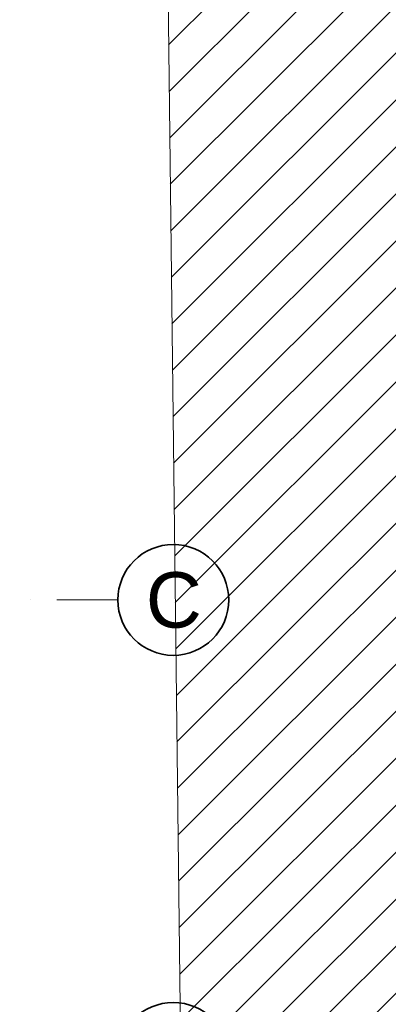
# Model space of a CAD drawing. Header units: millimetres. Extents: x -1465 to 393277, y -3788 to 454312.
# Tile 280 of 656: x 39296 to 41290, y 152089 to 157421. Entities that reach past the tile are written whole.
import ezdxf

# ---------------------------------------------------------------- set-up
doc = ezdxf.new("R2010")
doc.units = ezdxf.units.MM
doc.linetypes.add('Kropki i Kreski', pattern=[6.702778, 3.527778, -1.763889, 0, -1.411111])
doc.layers.add('Konstrukcja - Siatka mod', color=8, linetype='Continuous')
doc.styles.add('STYL_AUTOMATYCZNY_1', font='ARIALN.TTF')

msp = doc.modelspace()

# ---------------------------------------------------------------- hatches: boundary and pattern name
at = {"linetype": 'Continuous', "lineweight": 15}
h = msp.add_hatch(dxfattribs=at)
h.set_pattern_fill('Bloczki_ceramiczne_0005', color=8, style=0, pattern_type=2)
h.set_pattern_definition([(45, (-218848.59, 435706.62), (-127.27922, 127.27922), [])])
h.paths.add_polyline_path([(40038.8, 162583.9), (40229, 146595.6), (40369.9, 146398.5), (42991.9, 146392.5), (42991.9, 162567.6)])

# ---------------------------------------------------------------- linework, layer by layer
at = {"color": 8, "linetype": 'Continuous', "lineweight": 13, "ltscale": 100, "flags": 128}
msp.add_lwpolyline([(40038.8, 162583.9), (40229, 146595.6), (40369.9, 146398.5), (42991.9, 146392.5), (42991.9, 162567.6)], close=True, dxfattribs=at)
at = {"layer": 'Konstrukcja - Siatka mod', "color": 8, "linetype": 'Kropki i Kreski', "lineweight": 13, "ltscale": 100}
msp.add_line((38827, 154278.9), (39827, 154278.9), dxfattribs=at)
at = {"layer": 'Konstrukcja - Siatka mod', "color": 8, "linetype": 'Continuous', "lineweight": 35, "ltscale": 100}
for centre in [(40127, 154278.9), (40127, 151798.9)]:
    msp.add_circle(centre, 300, dxfattribs=at)

# ---------------------------------------------------------------- texts
at = {"layer": 'Konstrukcja - Siatka mod', "color": 8, "linetype": 'Continuous', "lineweight": 13, "insert": (39978.5, 154428.9), "char_height": 300, "attachment_point": 1, "style": 'STYL_AUTOMATYCZNY_1'}
msp.add_mtext('\\A1;{\\pql;\\pt0;\\fArial|b0|i0|c238|p0;\\W1.000000;C}', dxfattribs=at)

doc.saveas('drawing.dxf')
